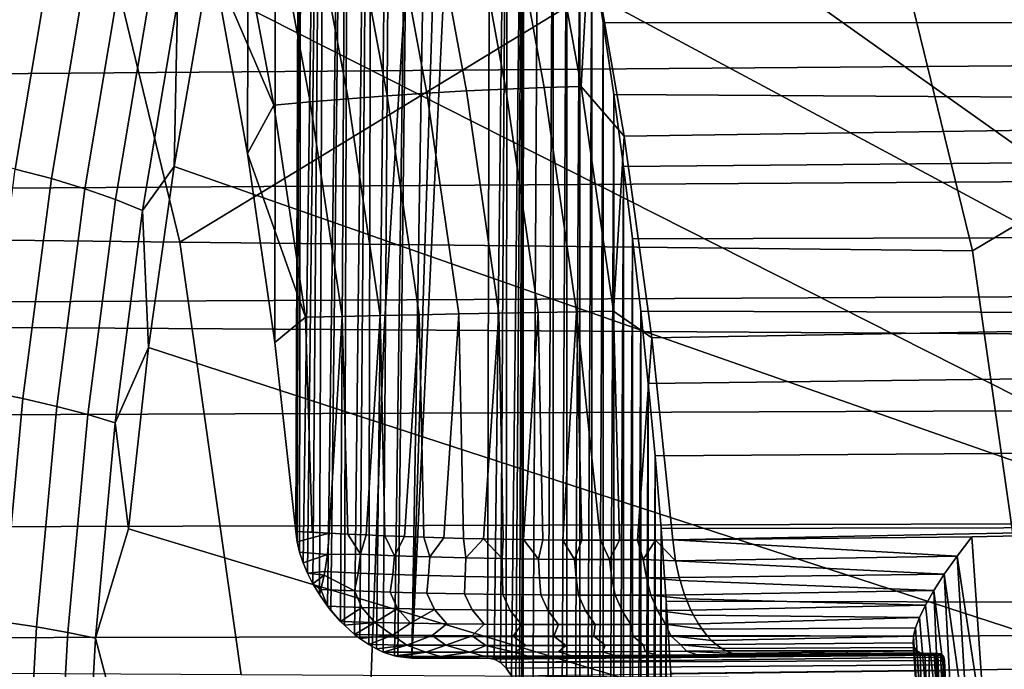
# Model space of a CAD drawing. Header units: metres. Extents: x -240 to 45, y -77 to 27.
# Tile 480 of 656: x -174.015 to -172.59, y 0.585 to 1.525. Entities that reach past the tile are written whole.
import ezdxf

# ---------------------------------------------------------------- set-up
doc = ezdxf.new("R2010")
doc.units = ezdxf.units.M
doc.layers.add('solid_102011X2', color=7, linetype='CONTINUOUS')

msp = doc.modelspace()

# ---------------------------------------------------------------- linework, layer by layer
at = {"layer": 'solid_102011X2'}
for points in [[(-173.680023, 3.438627, 301.090332), (-173.685181, 1.331346, 301.081757), (-173.734222, 1.603747, 301.000122), (-173.718872, 3.535043, 301.025696)], [(-173.642426, 3.341653, 301.152893), (-173.645569, 1.057808, 301.147675), (-173.685181, 1.331346, 301.081757), (-173.680023, 3.438627, 301.090332)], [(-173.606064, 3.244035, 301.213409), (-173.615311, 0.784148, 301.198029), (-173.645569, 1.057808, 301.147675), (-173.642426, 3.341653, 301.152893)], [(-173.606064, 3.244035, 301.213409), (-173.61322, 0.769323, 301.201508), (-173.615311, 0.784148, 301.198029)], [(-173.606064, 3.244035, 301.213409), (-173.60965, 0.75416, 301.207458), (-173.61322, 0.769323, 301.201508)], [(-173.570953, 3.145844, 301.271851), (-173.604675, 0.739051, 301.215729), (-173.60965, 0.75416, 301.207458), (-173.606064, 3.244035, 301.213409)], [(-173.570953, 3.145844, 301.271851), (-173.598267, 0.723837, 301.226379), (-173.604675, 0.739051, 301.215729)], [(-173.570953, 3.145844, 301.271851), (-173.590424, 0.708486, 301.239441), (-173.598267, 0.723837, 301.226379)], [(-173.570953, 3.145844, 301.271851), (-173.581177, 0.693107, 301.254852), (-173.590424, 0.708486, 301.239441)], [(-173.537064, 3.04721, 301.328278), (-173.569138, 0.676034, 301.274872), (-173.581177, 0.693107, 301.254852), (-173.570953, 3.145844, 301.271851)], [(-171.865097, 1.318336, 288.113068), (-173.38176, 2.853624, 285.697418), (-173.280441, 3.101094, 285.863159), (-171.819077, 1.524811, 288.189636)], [(-173.537064, 3.04721, 301.328278), (-173.564453, 0.670087, 301.282684), (-173.569138, 0.676034, 301.274872)], [(-173.537064, 3.04721, 301.328278), (-173.550354, 0.654076, 301.306152), (-173.564453, 0.670087, 301.282684)], [(-173.537064, 3.04721, 301.328278), (-173.544861, 0.648537, 301.315277), (-173.550354, 0.654076, 301.306152)], [(-173.50441, 2.948154, 301.382599), (-173.53035, 0.6355, 301.339447), (-173.544861, 0.648537, 301.315277), (-173.537064, 3.04721, 301.328278)], [(-173.50441, 2.948154, 301.382599), (-173.522705, 0.629523, 301.352173), (-173.53035, 0.6355, 301.339447)], [(-173.50441, 2.948154, 301.382599), (-173.509659, 0.620702, 301.37384), (-173.522705, 0.629523, 301.352173)], [(-173.472992, 2.84863, 301.434875), (-173.498367, 0.614372, 301.39267), (-173.509659, 0.620702, 301.37384), (-173.50441, 2.948154, 301.382599)], [(-173.487793, 2.677794, 285.532532), (-173.38176, 2.853624, 285.697418), (-171.865097, 1.318336, 288.113068), (-173.473297, 2.602409, 285.54776)], [(-173.472992, 2.84863, 301.434875), (-173.488647, 0.609925, 301.408844), (-173.498367, 0.614372, 301.39267)], [(-173.442764, 2.748632, 301.485199), (-173.472641, 0.60456, 301.435486), (-173.488647, 0.609925, 301.408844), (-173.472992, 2.84863, 301.434875)], [(-173.442764, 2.748632, 301.485199), (-173.467621, 0.603386, 301.443817), (-173.472641, 0.60456, 301.435486)], [(-173.413681, 2.648131, 301.5336), (-173.447388, 0.60126, 301.477509), (-173.467621, 0.603386, 301.443817), (-173.442764, 2.748632, 301.485199)], [(-173.385773, 2.547128, 301.580048), (-173.447388, 0.60126, 301.477509), (-173.413681, 2.648131, 301.5336)], [(-171.904343, 1.106659, 288.047729), (-173.555237, 2.348176, 285.413849), (-173.473297, 2.602409, 285.54776), (-171.865097, 1.318336, 288.113068)], [(-173.359039, 2.445722, 301.624542), (-173.447388, 0.60126, 301.477509), (-173.385773, 2.547128, 301.580048)], [(-174.916351, 1.215851, 306.650604), (-175.068192, 1.848335, 306.537506), (-174.164612, 2.454018, 307.973633), (-173.934357, 1.828516, 308.15271)], [(-173.333466, 2.343979, 301.667114), (-173.337616, 0.60126, 301.660187), (-173.447388, 0.60126, 301.477509), (-173.359039, 2.445722, 301.624542)], [(-173.782806, 1.202835, 308.263123), (-173.934357, 1.828516, 308.15271), (-173.023972, 2.428059, 309.563843), (-172.78714, 1.809102, 309.748108)], [(-172.63588, 1.190082, 309.855743), (-172.78714, 1.809102, 309.748108), (-171.869995, 2.40257, 311.133667), (-171.626434, 1.790033, 311.322754)], [(-171.936676, 0.890614, 287.993927), (-173.627808, 2.091549, 285.295319), (-173.555237, 2.348176, 285.413849), (-171.904343, 1.106659, 288.047729)], [(-173.309052, 2.241829, 301.707733), (-173.328018, 0.599513, 301.676147), (-173.337616, 0.60126, 301.660187), (-173.333466, 2.343979, 301.667114)], [(-173.309052, 2.241829, 301.707733), (-173.319061, 0.594545, 301.691071), (-173.328018, 0.599513, 301.676147)], [(-173.309052, 2.241829, 301.707733), (-173.310699, 0.586509, 301.704987), (-173.319061, 0.594545, 301.691071)], [(-173.285812, 2.139363, 301.746399), (-173.303085, 0.575437, 301.717651), (-173.310699, 0.586509, 301.704987), (-173.309052, 2.241829, 301.707733)], [(-173.285812, 2.139363, 301.746399), (-173.296646, 0.561827, 301.728394), (-173.303085, 0.575437, 301.717651)], [(-173.285812, 2.139363, 301.746399), (-173.291641, 0.546352, 301.736694), (-173.296646, 0.561827, 301.728394)], [(-173.285812, 2.139363, 301.746399), (-173.288208, 0.529445, 301.742432), (-173.291641, 0.546352, 301.736694)], [(-173.285812, 2.139363, 301.746399), (-173.286392, 0.511584, 301.745453), (-173.288208, 0.529445, 301.742432)], [(-173.263718, 2.036696, 301.783173), (-173.274246, 0.170202, 301.765656), (-173.286392, 0.511584, 301.745453), (-173.285812, 2.139363, 301.746399)], [(-171.936676, 0.890614, 287.993927), (-173.691208, 1.833068, 285.191803), (-173.627808, 2.091549, 285.295319)], [(-173.274246, 0.170202, 301.765656), (-173.263718, 2.036696, 301.783173), (-173.242798, 1.933806, 301.817993), (-173.263763, -2.036869, 301.783112)], [(-173.263763, -2.036869, 301.783112), (-173.242798, 1.933806, 301.817993), (-173.242798, -1.933792, 301.817993)], [(-173.242798, -1.933792, 301.817993), (-173.242798, 1.933806, 301.817993), (-173.223038, 1.830686, 301.850891)], [(-173.934357, 1.828516, 308.15271), (-173.782806, 1.202835, 308.263123), (-174.916351, 1.215851, 306.650604)], [(-171.96196, 0.671054, 287.951874), (-173.745651, 1.573154, 285.102905), (-173.691208, 1.833068, 285.191803), (-171.936676, 0.890614, 287.993927)], [(-173.242798, -1.933792, 301.817993), (-173.223038, 1.830686, 301.850891), (-173.222977, -1.830392, 301.850983)], [(-173.222977, -1.830392, 301.850983), (-173.223038, 1.830686, 301.850891), (-173.204391, 1.727373, 301.881897)], [(-172.78714, 1.809102, 309.748108), (-172.63588, 1.190082, 309.855743), (-173.782806, 1.202835, 308.263123)], [(-171.626434, 1.790033, 311.322754), (-171.475494, 1.177553, 311.427521), (-172.547699, 0.570685, 309.917969), (-172.63588, 1.190082, 309.855743)], [(-173.311356, 1.424346, 301.14682), (-173.369308, 1.740116, 301.050385), (-173.426041, 1.735772, 301.05838), (-173.36824, 1.421626, 301.154572)], [(-173.255768, 1.426467, 301.132507), (-173.313812, 1.743389, 301.035889), (-173.369308, 1.740116, 301.050385), (-173.311356, 1.424346, 301.14682)], [(-173.20224, 1.427954, 301.111816), (-173.260345, 1.745537, 301.015106), (-173.313812, 1.743389, 301.035889), (-173.255768, 1.426467, 301.132507)], [(-173.20224, 1.427954, 301.111816), (-173.19014, 1.646833, 301.020966), (-173.260345, 1.745537, 301.015106)], [(-173.483124, 1.414578, 301.150116), (-173.540543, 1.724136, 301.054565), (-173.596771, 1.71703, 301.042755), (-173.539597, 1.410376, 301.137909)], [(-173.425751, 1.418352, 301.15567), (-173.483383, 1.730418, 301.059784), (-173.540543, 1.724136, 301.054565), (-173.483124, 1.414578, 301.150116)], [(-173.36824, 1.421626, 301.154572), (-173.426041, 1.735772, 301.05838), (-173.483383, 1.730418, 301.059784), (-173.425751, 1.418352, 301.15567)], [(-173.222977, -1.830392, 301.850983), (-173.204391, 1.727373, 301.881897), (-173.2043, -1.726785, 301.88208)], [(-173.2043, -1.726785, 301.88208), (-173.204391, 1.727373, 301.881897), (-173.18689, 1.623893, 301.911041)], [(-173.539597, 1.410376, 301.137909), (-173.596771, 1.71703, 301.042755), (-173.651337, 1.709211, 301.024536), (-173.594437, 1.405821, 301.119263)], [(-173.646912, 1.401006, 301.09436), (-173.703537, 1.700815, 301.000122), (-173.734222, 1.603747, 301.000122)], [(-173.594437, 1.405821, 301.119263), (-173.651337, 1.709211, 301.024536), (-173.703537, 1.700815, 301.000122), (-173.646912, 1.401006, 301.09436)], [(-166.060898, 1.690207, 298.832428), (-177.630341, 1.580025, 305.817139), (-177.58905, 1.419041, 305.836487), (-165.963898, 1.509624, 298.827148)], [(-173.140076, 1.356251, 301.104279), (-169.367813, 1.411445, 298.817932), (-169.417801, 1.691572, 298.734741), (-173.19014, 1.646833, 301.020966)], [(-173.968414, 1.623923, 284.912537), (-174.021118, 1.308612, 284.826538), (-174.076294, 1.321371, 284.807556), (-174.023087, 1.639638, 284.894379)], [(-173.20224, 1.427954, 301.111816), (-173.140076, 1.356251, 301.104279), (-173.19014, 1.646833, 301.020966)], [(-173.454285, 1.611892, 349.708771), (-175.325302, 1.629919, 348.368286), (-175.359406, 1.087828, 348.409088), (-173.487473, 1.075796, 349.749573)], [(-173.916718, 1.606832, 284.937042), (-173.968887, 1.294737, 284.851898), (-174.021118, 1.308612, 284.826538), (-173.968414, 1.623923, 284.912537)], [(-171.569122, 1.594106, 351.024506), (-173.454285, 1.611892, 349.708771), (-173.487473, 1.075796, 349.749573), (-171.601379, 1.063925, 351.065308)], [(-173.2043, -1.726785, 301.88208), (-173.18689, 1.623893, 301.911041), (-173.186737, -1.62298, 301.911285)], [(-173.170517, 1.520226, 301.938293), (-173.18689, 1.623893, 301.911041), (-166.556839, 1.601936, 297.935364), (-166.503952, 1.52455, 297.931122)], [(-173.186737, -1.62298, 301.911285), (-173.18689, 1.623893, 301.911041), (-173.170517, 1.520226, 301.938293)], [(-173.868713, 1.58861, 284.967529), (-173.920303, 1.279944, 284.883331), (-173.968887, 1.294737, 284.851898), (-173.916718, 1.606832, 284.937042)], [(-173.646912, 1.401006, 301.09436), (-173.734222, 1.603747, 301.000122), (-173.685181, 1.331346, 301.081757)], [(-173.825089, 1.569516, 285.003571), (-173.876083, 1.264443, 284.920349), (-173.920303, 1.279944, 284.883331), (-173.868713, 1.58861, 284.967529)], [(-173.786484, 1.549823, 285.044647), (-173.836868, 1.248456, 284.962433), (-173.876083, 1.264443, 284.920349), (-173.825089, 1.569516, 285.003571)], [(-171.96196, 0.671054, 287.951874), (-173.791351, 1.312135, 285.028351), (-173.745651, 1.573154, 285.102905)], [(-173.786484, 1.549823, 285.044647), (-173.745651, 1.573154, 285.102905), (-173.791351, 1.312135, 285.028351)], [(-173.786484, 1.549823, 285.044647), (-173.791351, 1.312135, 285.028351), (-173.836868, 1.248456, 284.962433)], [(-173.155243, 1.416331, 301.963715), (-173.170517, 1.520226, 301.938293), (-166.503952, 1.52455, 297.931122), (-166.408997, 1.373573, 297.923645)], [(-173.186737, -1.62298, 301.911285), (-173.170517, 1.520226, 301.938293), (-173.170319, -1.518948, 301.938629)], [(-173.170319, -1.518948, 301.938629), (-173.170517, 1.520226, 301.938293), (-173.155243, 1.416331, 301.963715)], [(-165.963898, 1.509624, 298.827148), (-177.58905, 1.419041, 305.836487), (-177.552429, 1.258762, 305.853577), (-165.879974, 1.332488, 298.822693)], [(-173.20903, 1.102034, 301.210266), (-173.255768, 1.426467, 301.132507), (-173.311356, 1.424346, 301.14682), (-173.264664, 1.101103, 301.224487)], [(-173.155487, 1.102837, 301.189667), (-173.20224, 1.427954, 301.111816), (-173.255768, 1.426467, 301.132507), (-173.20903, 1.102034, 301.210266)], [(-173.155487, 1.102837, 301.189667), (-173.140076, 1.356251, 301.104279), (-173.20224, 1.427954, 301.111816)], [(-173.436752, 1.097757, 301.227295), (-173.483124, 1.414578, 301.150116), (-173.539597, 1.410376, 301.137909), (-173.493347, 1.096556, 301.214874)], [(-173.379272, 1.098939, 301.233063), (-173.425751, 1.418352, 301.15567), (-173.483124, 1.414578, 301.150116), (-173.436752, 1.097757, 301.227295)], [(-173.321655, 1.100063, 301.232117), (-173.36824, 1.421626, 301.154572), (-173.425751, 1.418352, 301.15567), (-173.379272, 1.098939, 301.233063)], [(-173.264664, 1.101103, 301.224487), (-173.311356, 1.424346, 301.14682), (-173.36824, 1.421626, 301.154572), (-173.321655, 1.100063, 301.232117)], [(-173.170319, -1.518948, 301.938629), (-173.155243, 1.416331, 301.963715), (-173.155029, -1.414794, 301.964081)], [(-173.141068, 1.312163, 301.987305), (-173.155243, 1.416331, 301.963715), (-166.408997, 1.373573, 297.923645)], [(-173.155029, -1.414794, 301.964081), (-173.155243, 1.416331, 301.963715), (-173.141068, 1.312163, 301.987305)], [(-173.100037, 1.06455, 301.170898), (-169.327209, 1.130264, 298.885498), (-169.367813, 1.411445, 298.817932), (-173.140076, 1.356251, 301.104279)], [(-173.600983, 1.094257, 301.170807), (-173.646912, 1.401006, 301.09436), (-173.685181, 1.331346, 301.081757)], [(-173.54834, 1.095372, 301.195984), (-173.594437, 1.405821, 301.119263), (-173.646912, 1.401006, 301.09436), (-173.600983, 1.094257, 301.170807)], [(-173.493347, 1.096556, 301.214874), (-173.539597, 1.410376, 301.137909), (-173.594437, 1.405821, 301.119263), (-173.54834, 1.095372, 301.195984)], [(-173.127991, 1.207719, 302.009064), (-173.141068, 1.312163, 301.987305), (-166.408997, 1.373573, 297.923645), (-166.326614, 1.2267, 297.917206)], [(-173.155487, 1.102837, 301.189667), (-173.100037, 1.06455, 301.170898), (-173.140076, 1.356251, 301.104279)], [(-165.879974, 1.332488, 298.822693), (-177.552429, 1.258762, 305.853577), (-177.52037, 1.099172, 305.8685), (-165.807587, 1.157316, 298.818848)], [(-173.600983, 1.094257, 301.170807), (-173.685181, 1.331346, 301.081757), (-173.645569, 1.057808, 301.147675)], [(-173.836868, 1.248456, 284.962433), (-173.791351, 1.312135, 285.028351), (-173.828461, 1.050358, 284.967804)], [(-171.96196, 0.671054, 287.951874), (-171.980087, 0.448846, 287.921692), (-173.828461, 1.050358, 284.967804), (-173.791351, 1.312135, 285.028351)], [(-173.155029, -1.414794, 301.964081), (-173.141068, 1.312163, 301.987305), (-173.140854, -1.3106, 301.987671)], [(-173.140854, -1.3106, 301.987671), (-173.141068, 1.312163, 301.987305), (-173.127991, 1.207719, 302.009064)], [(-173.968887, 1.294737, 284.851898), (-174.01001, 0.976574, 284.784821), (-174.062683, 0.987103, 284.758728), (-174.021118, 1.308612, 284.826538)], [(-173.920303, 1.279944, 284.883331), (-173.960968, 0.965348, 284.816986), (-174.01001, 0.976574, 284.784821), (-173.968887, 1.294737, 284.851898)], [(-173.876083, 1.264443, 284.920349), (-173.916275, 0.953585, 284.854797), (-173.960968, 0.965348, 284.816986), (-173.920303, 1.279944, 284.883331)], [(-173.836868, 1.248456, 284.962433), (-173.876556, 0.941453, 284.897705), (-173.916275, 0.953585, 284.854797), (-173.876083, 1.264443, 284.920349)], [(-173.836868, 1.248456, 284.962433), (-173.828461, 1.050358, 284.967804), (-173.876556, 0.941453, 284.897705)], [(-173.116013, 1.103096, 302.029022), (-173.127991, 1.207719, 302.009064), (-166.326614, 1.2267, 297.917206), (-166.255402, 1.082802, 297.911713)], [(-174.916351, 1.215851, 306.650604), (-173.782806, 1.202835, 308.263123), (-173.694443, 0.576796, 308.326965), (-174.82782, 0.583031, 306.716003)], [(-173.782806, 1.202835, 308.263123), (-172.63588, 1.190082, 309.855743), (-172.547699, 0.570685, 309.917969), (-173.694443, 0.576796, 308.326965)], [(-173.140854, -1.3106, 301.987671), (-173.127991, 1.207719, 302.009064), (-173.127808, -1.206326, 302.009369)], [(-173.127808, -1.206326, 302.009369), (-173.127991, 1.207719, 302.009064), (-173.116013, 1.103096, 302.029022)], [(-165.807587, 1.157316, 298.818848), (-177.52037, 1.099172, 305.8685), (-177.492798, 0.940262, 305.881256), (-165.746399, 0.984705, 298.815582)], [(-173.069885, 0.772163, 301.221069), (-169.295822, 0.848307, 298.937744), (-169.327209, 1.130264, 298.885498), (-173.100037, 1.06455, 301.170898)], [(-173.436752, 1.097757, 301.227295), (-173.493347, 1.096556, 301.214874), (-173.486267, 0.778046, 301.26416), (-173.458145, 0.776946, 301.272919)], [(-173.458145, 0.776946, 301.272919), (-173.430161, 0.775966, 301.279907), (-173.436752, 1.097757, 301.227295)], [(-173.379272, 1.098939, 301.233063), (-173.436752, 1.097757, 301.227295), (-173.430161, 0.775966, 301.279907), (-173.401123, 0.775062, 301.28537)], [(-173.401123, 0.775062, 301.28537), (-173.372803, 0.774288, 301.289032), (-173.379272, 1.098939, 301.233063)], [(-173.321655, 1.100063, 301.232117), (-173.379272, 1.098939, 301.233063), (-173.372803, 0.774288, 301.289032), (-173.343445, 0.773591, 301.291077)], [(-173.343445, 0.773591, 301.291077), (-173.315063, 0.773015, 301.291412), (-173.321655, 1.100063, 301.232117)], [(-173.264664, 1.101103, 301.224487), (-173.321655, 1.100063, 301.232117), (-173.315063, 0.773015, 301.291412), (-173.285873, 0.772521, 301.29007)], [(-173.285873, 0.772521, 301.29007), (-173.25769, 0.772142, 301.287109), (-173.264664, 1.101103, 301.224487)], [(-173.20903, 1.102034, 301.210266), (-173.264664, 1.101103, 301.224487), (-173.25769, 0.772142, 301.287109), (-173.229065, 0.771852, 301.282379)], [(-173.229065, 0.771852, 301.282379), (-173.201385, 0.771665, 301.276154), (-173.20903, 1.102034, 301.210266)], [(-173.147049, 0.771579, 301.25882), (-173.155487, 1.102837, 301.189667), (-173.20903, 1.102034, 301.210266), (-173.174133, 0.771574, 301.268341)], [(-173.201385, 0.771665, 301.276154), (-173.174133, 0.771574, 301.268341), (-173.20903, 1.102034, 301.210266)], [(-173.147049, 0.771579, 301.25882), (-173.12059, 0.77168, 301.247772), (-173.100037, 1.06455, 301.170898), (-173.155487, 1.102837, 301.189667)], [(-173.127808, -1.206326, 302.009369), (-173.116013, 1.103096, 302.029022), (-173.115875, -1.101943, 302.029236)], [(-173.105133, 0.99838, 302.047119), (-173.116013, 1.103096, 302.029022), (-166.255402, 1.082802, 297.911713)], [(-173.115875, -1.101943, 302.029236), (-173.116013, 1.103096, 302.029022), (-173.105133, 0.99838, 302.047119)], [(-173.487473, 1.075796, 349.749573), (-175.359406, 1.087828, 348.409088), (-175.379883, 0.54406, 348.433594), (-173.507385, 0.538043, 349.774048)], [(-173.591553, 0.783164, 301.213806), (-173.600983, 1.094257, 301.170807), (-173.645569, 1.057808, 301.147675), (-173.615311, 0.784148, 301.198029)], [(-173.591553, 0.783164, 301.213806), (-173.567017, 0.781944, 301.228241), (-173.54834, 1.095372, 301.195984), (-173.600983, 1.094257, 301.170807)], [(-173.540176, 0.780512, 301.242065), (-173.54834, 1.095372, 301.195984), (-173.567017, 0.781944, 301.228241)], [(-173.493347, 1.096556, 301.214874), (-173.54834, 1.095372, 301.195984), (-173.540176, 0.780512, 301.242065), (-173.513535, 0.779232, 301.253876)], [(-173.486267, 0.778046, 301.26416), (-173.493347, 1.096556, 301.214874), (-173.513535, 0.779232, 301.253876)], [(-173.095352, 0.89351, 302.063385), (-173.105133, 0.99838, 302.047119), (-166.255402, 1.082802, 297.911713), (-166.194382, 0.941266, 297.907074)], [(-171.601379, 1.063925, 351.065308), (-173.487473, 1.075796, 349.749573), (-173.507385, 0.538043, 349.774048), (-171.620758, 0.532106, 351.089783)], [(-173.12059, 0.77168, 301.247772), (-173.069885, 0.772163, 301.221069), (-173.100037, 1.06455, 301.170898)], [(-173.876556, 0.941453, 284.897705), (-173.828461, 1.050358, 284.967804), (-173.857162, 0.788013, 284.92099)], [(-171.990982, 0.224867, 287.903534), (-173.857162, 0.788013, 284.92099), (-173.828461, 1.050358, 284.967804), (-171.980087, 0.448846, 287.921692)], [(-173.115875, -1.101943, 302.029236), (-173.105133, 0.99838, 302.047119), (-173.105042, -0.997429, 302.047272)], [(-173.105042, -0.997429, 302.047272), (-173.105133, 0.99838, 302.047119), (-173.095352, 0.89351, 302.063385)], [(-165.746399, 0.984705, 298.815582), (-177.492798, 0.940262, 305.881256), (-177.46962, 0.78202, 305.891937), (-165.695801, 0.814282, 298.812866)], [(-174.01001, 0.976574, 284.784821), (-174.039703, 0.653721, 284.736389), (-174.092697, 0.660801, 284.709778), (-174.062683, 0.987103, 284.758728)], [(-173.960968, 0.965348, 284.816986), (-173.990326, 0.646172, 284.769104), (-174.039703, 0.653721, 284.736389), (-174.01001, 0.976574, 284.784821)], [(-173.916275, 0.953585, 284.854797), (-173.945267, 0.638263, 284.807495), (-173.990326, 0.646172, 284.769104), (-173.960968, 0.965348, 284.816986)], [(-173.876556, 0.941453, 284.897705), (-173.905182, 0.630106, 284.851013), (-173.945267, 0.638263, 284.807495), (-173.916275, 0.953585, 284.854797)], [(-173.876556, 0.941453, 284.897705), (-173.857162, 0.788013, 284.92099), (-173.905182, 0.630106, 284.851013)], [(-173.08667, 0.788543, 302.07782), (-173.095352, 0.89351, 302.063385), (-166.194382, 0.941266, 297.907074), (-166.142838, 0.801882, 297.903198)], [(-173.105042, -0.997429, 302.047272), (-173.095352, 0.89351, 302.063385), (-173.095291, -0.892795, 302.063507)], [(-173.095291, -0.892795, 302.063507), (-173.095352, 0.89351, 302.063385), (-173.08667, 0.788543, 302.07782)], [(-173.069885, 0.772163, 301.221069), (-172.637207, 0.776393, 300.960266), (-169.295822, 0.848307, 298.937744)], [(-172.615799, 0.468109, 300.99588), (-169.273514, 0.565832, 298.974884), (-169.295822, 0.848307, 298.937744), (-172.637207, 0.776393, 300.960266)], [(-165.695801, 0.814282, 298.812866), (-177.46962, 0.78202, 305.891937), (-177.45076, 0.624427, 305.900574), (-165.655228, 0.645665, 298.810669)], [(-173.079086, 0.683575, 302.090454), (-173.08667, 0.788543, 302.07782), (-166.142838, 0.801882, 297.903198), (-166.100082, 0.66399, 297.899994)], [(-173.905182, 0.630106, 284.851013), (-173.857162, 0.788013, 284.92099), (-171.990982, 0.224867, 287.903534), (-173.877563, 0.525265, 284.887726)], [(-173.591553, 0.783164, 301.213806), (-173.615311, 0.784148, 301.198029), (-173.567017, 0.781944, 301.228241)], [(-173.61322, 0.769323, 301.201508), (-173.567017, 0.781944, 301.228241), (-173.615311, 0.784148, 301.198029)], [(-173.095291, -0.892795, 302.063507), (-173.08667, 0.788543, 302.07782), (-173.086624, -0.788035, 302.077911)], [(-173.086624, -0.788035, 302.077911), (-173.08667, 0.788543, 302.07782), (-173.079086, 0.683575, 302.090454)], [(-173.60965, 0.75416, 301.207458), (-173.569443, 0.750843, 301.232971), (-173.567017, 0.781944, 301.228241), (-173.61322, 0.769323, 301.201508)], [(-173.569443, 0.750843, 301.232971), (-173.521851, 0.751291, 301.255859), (-173.540176, 0.780512, 301.242065), (-173.567017, 0.781944, 301.228241)], [(-173.521851, 0.751291, 301.255859), (-173.513535, 0.779232, 301.253876), (-173.540176, 0.780512, 301.242065)], [(-173.521851, 0.751291, 301.255859), (-173.472443, 0.749257, 301.274323), (-173.486267, 0.778046, 301.26416), (-173.513535, 0.779232, 301.253876)], [(-173.472443, 0.749257, 301.274323), (-173.458145, 0.776946, 301.272919), (-173.486267, 0.778046, 301.26416)], [(-173.430161, 0.775966, 301.279907), (-173.458145, 0.776946, 301.272919), (-173.472443, 0.749257, 301.274323), (-173.421417, 0.747536, 301.287537)], [(-173.421417, 0.747536, 301.287537), (-173.401123, 0.775062, 301.28537), (-173.430161, 0.775966, 301.279907)], [(-173.372803, 0.774288, 301.289032), (-173.401123, 0.775062, 301.28537), (-173.421417, 0.747536, 301.287537), (-173.369293, 0.746132, 301.295349)], [(-173.369293, 0.746132, 301.295349), (-173.343445, 0.773591, 301.291077), (-173.372803, 0.774288, 301.289032)], [(-173.369293, 0.746132, 301.295349), (-173.31665, 0.745044, 301.297638), (-173.343445, 0.773591, 301.291077)], [(-173.31665, 0.745044, 301.297638), (-173.315063, 0.773015, 301.291412), (-173.343445, 0.773591, 301.291077)], [(-173.31665, 0.745044, 301.297638), (-173.264084, 0.74427, 301.294373), (-173.285873, 0.772521, 301.29007), (-173.315063, 0.773015, 301.291412)], [(-173.264084, 0.74427, 301.294373), (-173.25769, 0.772142, 301.287109), (-173.285873, 0.772521, 301.29007)], [(-173.264084, 0.74427, 301.294373), (-173.212189, 0.743811, 301.285522), (-173.229065, 0.771852, 301.282379), (-173.25769, 0.772142, 301.287109)], [(-173.212189, 0.743811, 301.285522), (-173.201385, 0.771665, 301.276154), (-173.229065, 0.771852, 301.282379)], [(-173.212189, 0.743811, 301.285522), (-173.161514, 0.743664, 301.271179), (-173.174133, 0.771574, 301.268341), (-173.201385, 0.771665, 301.276154)], [(-173.161514, 0.743664, 301.271179), (-173.147049, 0.771579, 301.25882), (-173.174133, 0.771574, 301.268341)], [(-173.161514, 0.743664, 301.271179), (-173.112656, 0.743824, 301.251526), (-173.12059, 0.77168, 301.247772), (-173.147049, 0.771579, 301.25882)], [(-173.094849, 0.771874, 301.235168), (-173.069885, 0.772163, 301.221069), (-173.12059, 0.77168, 301.247772)], [(-173.112656, 0.743824, 301.251526), (-173.094849, 0.771874, 301.235168), (-173.12059, 0.77168, 301.247772)], [(-173.112656, 0.743824, 301.251526), (-173.065765, 0.741905, 301.227386), (-173.094849, 0.771874, 301.235168)], [(-173.065765, 0.741905, 301.227386), (-173.069885, 0.772163, 301.221069), (-173.094849, 0.771874, 301.235168)], [(-172.658386, 0.748687, 300.980804), (-172.637207, 0.776393, 300.960266), (-173.069885, 0.772163, 301.221069)], [(-172.658386, 0.748687, 300.980804), (-173.069885, 0.772163, 301.221069), (-173.065765, 0.741905, 301.227386)], [(-172.658386, 0.748687, 300.980804), (-172.615799, 0.468109, 300.99588), (-172.637207, 0.776393, 300.960266)], [(-173.60965, 0.75416, 301.207458), (-173.604675, 0.739051, 301.215729), (-173.569443, 0.750843, 301.232971)], [(-173.598267, 0.723837, 301.226379), (-173.573166, 0.72625, 301.23999), (-173.569443, 0.750843, 301.232971), (-173.604675, 0.739051, 301.215729)], [(-173.573166, 0.72625, 301.23999), (-173.525223, 0.724029, 301.264221), (-173.521851, 0.751291, 301.255859), (-173.569443, 0.750843, 301.232971)], [(-173.525223, 0.724029, 301.264221), (-173.475006, 0.722111, 301.283325), (-173.472443, 0.749257, 301.274323), (-173.521851, 0.751291, 301.255859)], [(-173.475006, 0.722111, 301.283325), (-173.42308, 0.720497, 301.297058), (-173.421417, 0.747536, 301.287537), (-173.472443, 0.749257, 301.274323)], [(-173.42308, 0.720497, 301.297058), (-173.36998, 0.719189, 301.305267), (-173.369293, 0.746132, 301.295349), (-173.421417, 0.747536, 301.287537)], [(-173.36998, 0.719189, 301.305267), (-173.316284, 0.718187, 301.3078), (-173.31665, 0.745044, 301.297638), (-173.369293, 0.746132, 301.295349)], [(-173.316284, 0.718187, 301.3078), (-173.262619, 0.717484, 301.304626), (-173.264084, 0.74427, 301.294373), (-173.31665, 0.745044, 301.297638)], [(-173.262619, 0.717484, 301.304626), (-173.20961, 0.717083, 301.295685), (-173.212189, 0.743811, 301.285522), (-173.264084, 0.74427, 301.294373)], [(-173.20961, 0.717083, 301.295685), (-173.157852, 0.716977, 301.281128), (-173.161514, 0.743664, 301.271179), (-173.212189, 0.743811, 301.285522)], [(-173.157852, 0.716977, 301.281128), (-173.107941, 0.717165, 301.261078), (-173.112656, 0.743824, 301.251526), (-173.161514, 0.743664, 301.271179)], [(-173.107941, 0.717165, 301.261078), (-173.060471, 0.717636, 301.235779), (-173.065765, 0.741905, 301.227386), (-173.112656, 0.743824, 301.251526)], [(-172.676849, 0.722633, 301.003906), (-172.658386, 0.748687, 300.980804), (-173.065765, 0.741905, 301.227386)], [(-172.676849, 0.722633, 301.003906), (-173.065765, 0.741905, 301.227386), (-173.060471, 0.717636, 301.235779)], [(-172.641357, 0.468364, 301.014099), (-172.658386, 0.748687, 300.980804), (-172.676849, 0.722633, 301.003906)], [(-172.641357, 0.468364, 301.014099), (-172.615799, 0.468109, 300.99588), (-172.658386, 0.748687, 300.980804)], [(-173.598267, 0.723837, 301.226379), (-173.574188, 0.720966, 301.241943), (-173.573166, 0.72625, 301.23999)], [(-173.598267, 0.723837, 301.226379), (-173.590424, 0.708486, 301.239441), (-173.574188, 0.720966, 301.241943)], [(-173.590424, 0.708486, 301.239441), (-173.579041, 0.700382, 301.251007), (-173.574188, 0.720966, 301.241943)], [(-173.574188, 0.720966, 301.241943), (-173.579041, 0.700382, 301.251007), (-173.530075, 0.69834, 301.276123)], [(-173.574188, 0.720966, 301.241943), (-173.530075, 0.69834, 301.276123), (-173.525223, 0.724029, 301.264221), (-173.573166, 0.72625, 301.23999)], [(-173.475006, 0.722111, 301.283325), (-173.525223, 0.724029, 301.264221), (-173.530075, 0.69834, 301.276123), (-173.478699, 0.696585, 301.295959)], [(-173.42308, 0.720497, 301.297058), (-173.475006, 0.722111, 301.283325), (-173.478699, 0.696585, 301.295959), (-173.425476, 0.695121, 301.310303)], [(-173.36998, 0.719189, 301.305267), (-173.42308, 0.720497, 301.297058), (-173.425476, 0.695121, 301.310303), (-173.371002, 0.693948, 301.318939)], [(-173.316284, 0.718187, 301.3078), (-173.36998, 0.719189, 301.305267), (-173.371002, 0.693948, 301.318939), (-173.315857, 0.693063, 301.321716)], [(-173.262619, 0.717484, 301.304626), (-173.316284, 0.718187, 301.3078), (-173.315857, 0.693063, 301.321716), (-173.260712, 0.692457, 301.318573)], [(-173.20961, 0.717083, 301.295685), (-173.262619, 0.717484, 301.304626), (-173.260712, 0.692457, 301.318573), (-173.206207, 0.692134, 301.309509)], [(-173.157852, 0.716977, 301.281128), (-173.20961, 0.717083, 301.295685), (-173.206207, 0.692134, 301.309509), (-173.152985, 0.692085, 301.294617)], [(-173.107941, 0.717165, 301.261078), (-173.157852, 0.716977, 301.281128), (-173.152985, 0.692085, 301.294617), (-173.101654, 0.692308, 301.274017)], [(-173.107941, 0.717165, 301.261078), (-173.05928, 0.713189, 301.237671), (-173.060471, 0.717636, 301.235779)], [(-173.101654, 0.692308, 301.274017), (-173.052856, 0.692793, 301.247986), (-173.05928, 0.713189, 301.237671), (-173.107941, 0.717165, 301.261078)], [(-172.692154, 0.698862, 301.028687), (-172.676849, 0.722633, 301.003906), (-173.060471, 0.717636, 301.235779), (-173.05928, 0.713189, 301.237671)], [(-172.692154, 0.698862, 301.028687), (-173.05928, 0.713189, 301.237671), (-173.052856, 0.692793, 301.247986)], [(-172.663757, 0.469101, 301.036072), (-172.676849, 0.722633, 301.003906), (-172.692154, 0.698862, 301.028687)], [(-172.641357, 0.468364, 301.014099), (-172.676849, 0.722633, 301.003906), (-172.663757, 0.469101, 301.036072)], [(-173.590424, 0.708486, 301.239441), (-173.581177, 0.693107, 301.254852), (-173.579041, 0.700382, 301.251007)], [(-173.579041, 0.700382, 301.251007), (-173.581177, 0.693107, 301.254852), (-173.569138, 0.676034, 301.274872)], [(-173.579041, 0.700382, 301.251007), (-173.569138, 0.676034, 301.274872), (-173.519485, 0.674224, 301.298553), (-173.530075, 0.69834, 301.276123)], [(-173.530075, 0.69834, 301.276123), (-173.519485, 0.674224, 301.298553), (-173.46785, 0.672814, 301.316864), (-173.478699, 0.696585, 301.295959)], [(-172.704117, 0.677862, 301.054291), (-172.692154, 0.698862, 301.028687), (-173.052856, 0.692793, 301.247986), (-173.050583, 0.68671, 301.251648)], [(-172.682449, 0.470309, 301.061249), (-172.692154, 0.698862, 301.028687), (-172.704117, 0.677862, 301.054291)], [(-172.663757, 0.469101, 301.036072), (-172.692154, 0.698862, 301.028687), (-172.682449, 0.470309, 301.061249)], [(-173.478699, 0.696585, 301.295959), (-173.46785, 0.672814, 301.316864), (-173.414536, 0.671654, 301.329803), (-173.425476, 0.695121, 301.310303)], [(-173.425476, 0.695121, 301.310303), (-173.414536, 0.671654, 301.329803), (-173.360123, 0.670747, 301.337219), (-173.371002, 0.693948, 301.318939)], [(-173.371002, 0.693948, 301.318939), (-173.360123, 0.670747, 301.337219), (-173.305161, 0.670083, 301.338959), (-173.315857, 0.693063, 301.321716)], [(-173.315857, 0.693063, 301.321716), (-173.305161, 0.670083, 301.338959), (-173.250275, 0.669655, 301.334991), (-173.260712, 0.692457, 301.318573)], [(-173.260712, 0.692457, 301.318573), (-173.250275, 0.669655, 301.334991), (-173.196075, 0.669469, 301.325287), (-173.206207, 0.692134, 301.309509)], [(-173.206207, 0.692134, 301.309509), (-173.196075, 0.669469, 301.325287), (-173.143143, 0.66951, 301.309998), (-173.152985, 0.692085, 301.294617)], [(-173.152985, 0.692085, 301.294617), (-173.143143, 0.66951, 301.309998), (-173.092087, 0.669781, 301.289185), (-173.101654, 0.692308, 301.274017)], [(-173.101654, 0.692308, 301.274017), (-173.050583, 0.68671, 301.251648), (-173.052856, 0.692793, 301.247986)], [(-173.092087, 0.669781, 301.289185), (-173.043488, 0.670268, 301.263153), (-173.050583, 0.68671, 301.251648), (-173.101654, 0.692308, 301.274017)], [(-172.704117, 0.677862, 301.054291), (-173.050583, 0.68671, 301.251648), (-173.043488, 0.670268, 301.263153)], [(-173.569138, 0.676034, 301.274872), (-173.564453, 0.670087, 301.282684), (-173.550354, 0.654076, 301.306152)], [(-173.519485, 0.674224, 301.298553), (-173.569138, 0.676034, 301.274872), (-173.550354, 0.654076, 301.306152)], [(-173.519485, 0.674224, 301.298553), (-173.550354, 0.654076, 301.306152), (-173.500687, 0.652709, 301.326935)], [(-173.46785, 0.672814, 301.316864), (-173.519485, 0.674224, 301.298553), (-173.500687, 0.652709, 301.326935)], [(-173.46785, 0.672814, 301.316864), (-173.500687, 0.652709, 301.326935), (-173.44928, 0.651695, 301.342682)], [(-173.414536, 0.671654, 301.329803), (-173.46785, 0.672814, 301.316864), (-173.44928, 0.651695, 301.342682)], [(-173.414536, 0.671654, 301.329803), (-173.44928, 0.651695, 301.342682), (-173.396515, 0.650883, 301.353333)], [(-173.414536, 0.671654, 301.329803), (-173.396515, 0.650883, 301.353333), (-173.342865, 0.650276, 301.358765), (-173.360123, 0.670747, 301.337219)], [(-173.360123, 0.670747, 301.337219), (-173.342865, 0.650276, 301.358765), (-173.288879, 0.649858, 301.358917), (-173.305161, 0.670083, 301.338959)], [(-173.305161, 0.670083, 301.338959), (-173.288879, 0.649858, 301.358917), (-173.235077, 0.649629, 301.353729), (-173.250275, 0.669655, 301.334991)], [(-173.250275, 0.669655, 301.334991), (-173.235077, 0.649629, 301.353729), (-173.182022, 0.649589, 301.343231), (-173.196075, 0.669469, 301.325287)], [(-173.143143, 0.66951, 301.309998), (-173.130234, 0.649726, 301.327484), (-173.080246, 0.650044, 301.306641), (-173.092087, 0.669781, 301.289185)], [(-173.092087, 0.669781, 301.289185), (-173.039886, 0.663114, 301.269012), (-173.043488, 0.670268, 301.263153)], [(-173.080246, 0.650044, 301.306641), (-173.032578, 0.650526, 301.280914), (-173.039886, 0.663114, 301.269012), (-173.092087, 0.669781, 301.289185)], [(-173.086624, -0.788035, 302.077911), (-173.079086, 0.683575, 302.090454), (-173.079056, -0.683134, 302.090515)], [(-173.072586, 0.578627, 302.101257), (-173.079086, 0.683575, 302.090454), (-166.100082, 0.66399, 297.899994)], [(-173.079056, -0.683134, 302.090515), (-173.079086, 0.683575, 302.090454), (-173.072586, 0.578627, 302.101257)], [(-172.712784, 0.659872, 301.079926), (-172.704117, 0.677862, 301.054291), (-173.043488, 0.670268, 301.263153), (-173.039886, 0.663114, 301.269012)], [(-172.682449, 0.470309, 301.061249), (-172.704117, 0.677862, 301.054291), (-172.712784, 0.659872, 301.079926), (-172.696991, 0.471959, 301.08902)], [(-173.196075, 0.669469, 301.325287), (-173.182022, 0.649589, 301.343231), (-173.130234, 0.649726, 301.327484), (-173.143143, 0.66951, 301.309998)], [(-173.067184, 0.473662, 302.11026), (-173.072586, 0.578627, 302.101257), (-166.100082, 0.66399, 297.899994), (-166.06572, 0.527505, 297.897369)], [(-172.712784, 0.659872, 301.079926), (-173.039886, 0.663114, 301.269012), (-173.032578, 0.650526, 301.280914)], [(-172.718414, 0.64491, 301.10498), (-172.712784, 0.659872, 301.079926), (-173.032578, 0.650526, 301.280914), (-173.027435, 0.642972, 301.289307)], [(-172.696991, 0.471959, 301.08902), (-172.712784, 0.659872, 301.079926), (-172.718414, 0.64491, 301.10498), (-172.707001, 0.47401, 301.118683)], [(-165.655228, 0.645665, 298.810669), (-177.45076, 0.624427, 305.900574), (-177.436157, 0.467466, 305.907227), (-165.624359, 0.479306, 298.80896)], [(-173.990326, 0.646172, 284.769104), (-174.008057, 0.323877, 284.740204), (-174.057632, 0.327671, 284.707123), (-174.039703, 0.653721, 284.736389)], [(-173.945267, 0.638263, 284.807495), (-173.962784, 0.319901, 284.778931), (-174.008057, 0.323877, 284.740204), (-173.990326, 0.646172, 284.769104)], [(-173.500687, 0.652709, 301.326935), (-173.550354, 0.654076, 301.306152), (-173.544861, 0.648537, 301.315277)], [(-173.500687, 0.652709, 301.326935), (-173.544861, 0.648537, 301.315277), (-173.53035, 0.6355, 301.339447)], [(-173.500687, 0.652709, 301.326935), (-173.53035, 0.6355, 301.339447), (-173.475128, 0.634465, 301.359131)], [(-173.44928, 0.651695, 301.342682), (-173.500687, 0.652709, 301.326935), (-173.475128, 0.634465, 301.359131)], [(-173.396515, 0.650883, 301.353333), (-173.44928, 0.651695, 301.342682), (-173.475128, 0.634465, 301.359131), (-173.418091, 0.633772, 301.372894)], [(-173.342865, 0.650276, 301.358765), (-173.396515, 0.650883, 301.353333), (-173.418091, 0.633772, 301.372894), (-173.359802, 0.633277, 301.380737)], [(-173.288879, 0.649858, 301.358917), (-173.342865, 0.650276, 301.358765), (-173.359802, 0.633277, 301.380737), (-173.300919, 0.632966, 301.382507)], [(-173.235077, 0.649629, 301.353729), (-173.288879, 0.649858, 301.358917), (-173.300919, 0.632966, 301.382507), (-173.242096, 0.63283, 301.378174)], [(-173.182022, 0.649589, 301.343231), (-173.235077, 0.649629, 301.353729), (-173.242096, 0.63283, 301.378174), (-173.18399, 0.632873, 301.367737)], [(-173.130234, 0.649726, 301.327484), (-173.182022, 0.649589, 301.343231), (-173.18399, 0.632873, 301.367737), (-173.127228, 0.633079, 301.351257)], [(-173.080246, 0.650044, 301.306641), (-173.130234, 0.649726, 301.327484), (-173.127228, 0.633079, 301.351257), (-173.072464, 0.633452, 301.328888)], [(-173.080246, 0.650044, 301.306641), (-173.027435, 0.642972, 301.289307), (-173.032578, 0.650526, 301.280914)], [(-173.072464, 0.633452, 301.328888), (-173.02034, 0.633973, 301.300934), (-173.027435, 0.642972, 301.289307), (-173.080246, 0.650044, 301.306641)], [(-172.721298, 0.632856, 301.129059), (-172.718414, 0.64491, 301.10498), (-173.027435, 0.642972, 301.289307), (-173.02034, 0.633973, 301.300934)], [(-172.71225, 0.476411, 301.149536), (-172.707001, 0.47401, 301.118683), (-172.718414, 0.64491, 301.10498), (-172.721298, 0.632856, 301.129059)], [(-173.905182, 0.630106, 284.851013), (-173.922485, 0.315802, 284.822784), (-173.962784, 0.319901, 284.778931), (-173.945267, 0.638263, 284.807495)], [(-173.905182, 0.630106, 284.851013), (-173.877563, 0.525265, 284.887726), (-173.922485, 0.315802, 284.822784)], [(-173.475128, 0.634465, 301.359131), (-173.53035, 0.6355, 301.339447), (-173.522705, 0.629523, 301.352173)], [(-173.475128, 0.634465, 301.359131), (-173.522705, 0.629523, 301.352173), (-173.509659, 0.620702, 301.37384)], [(-173.475128, 0.634465, 301.359131), (-173.509659, 0.620702, 301.37384), (-173.454605, 0.620079, 301.390594)], [(-173.418091, 0.633772, 301.372894), (-173.475128, 0.634465, 301.359131), (-173.454605, 0.620079, 301.390594)], [(-173.418091, 0.633772, 301.372894), (-173.454605, 0.620079, 301.390594), (-173.397934, 0.619736, 301.401733)], [(-173.359802, 0.633277, 301.380737), (-173.418091, 0.633772, 301.372894), (-173.397934, 0.619736, 301.401733)], [(-173.359802, 0.633277, 301.380737), (-173.397934, 0.619736, 301.401733), (-173.340332, 0.619542, 301.407288)], [(-173.359802, 0.633277, 301.380737), (-173.340332, 0.619542, 301.407288), (-173.282349, 0.619474, 301.407227), (-173.300919, 0.632966, 301.382507)], [(-173.300919, 0.632966, 301.382507), (-173.282349, 0.619474, 301.407227), (-173.224579, 0.619534, 301.401428), (-173.242096, 0.63283, 301.378174)], [(-173.242096, 0.63283, 301.378174), (-173.224579, 0.619534, 301.401428), (-173.167603, 0.619722, 301.389984), (-173.18399, 0.632873, 301.367737)], [(-173.18399, 0.632873, 301.367737), (-173.167603, 0.619722, 301.389984), (-173.111969, 0.620021, 301.372955), (-173.127228, 0.633079, 301.351257)], [(-173.127228, 0.633079, 301.351257), (-173.111969, 0.620021, 301.372955), (-173.058258, 0.620438, 301.350464), (-173.072464, 0.633452, 301.328888)], [(-173.072464, 0.633452, 301.328888), (-173.013565, 0.626775, 301.312042), (-173.02034, 0.633973, 301.300934)], [(-173.058258, 0.620438, 301.350464), (-173.007019, 0.620952, 301.322815), (-173.013565, 0.626775, 301.312042), (-173.072464, 0.633452, 301.328888)], [(-172.721298, 0.632856, 301.129059), (-173.02034, 0.633973, 301.300934), (-173.013565, 0.626775, 301.312042)], [(-172.721786, 0.623441, 301.152008), (-172.721298, 0.632856, 301.129059), (-173.013565, 0.626775, 301.312042), (-173.007019, 0.620952, 301.322815)], [(-172.71225, 0.476411, 301.149536), (-172.721298, 0.632856, 301.129059), (-172.721786, 0.623441, 301.152008)], [(-173.454605, 0.620079, 301.390594), (-173.509659, 0.620702, 301.37384), (-173.498367, 0.614372, 301.39267)], [(-173.454605, 0.620079, 301.390594), (-173.498367, 0.614372, 301.39267), (-173.488647, 0.609925, 301.408844)], [(-173.454605, 0.620079, 301.390594), (-173.488647, 0.609925, 301.408844), (-173.426865, 0.609695, 301.424103)], [(-173.397934, 0.619736, 301.401733), (-173.454605, 0.620079, 301.390594), (-173.426865, 0.609695, 301.424103)], [(-173.397934, 0.619736, 301.401733), (-173.426865, 0.609695, 301.424103), (-173.363358, 0.609672, 301.43277)], [(-173.340332, 0.619542, 301.407288), (-173.397934, 0.619736, 301.401733), (-173.363358, 0.609672, 301.43277)], [(-173.340332, 0.619542, 301.407288), (-173.363358, 0.609672, 301.43277), (-173.299164, 0.609766, 301.434845)], [(-173.282349, 0.619474, 301.407227), (-173.340332, 0.619542, 301.407288), (-173.299164, 0.609766, 301.434845)], [(-173.224579, 0.619534, 301.401428), (-173.282349, 0.619474, 301.407227), (-173.299164, 0.609766, 301.434845), (-173.234985, 0.609964, 301.430206)], [(-173.167603, 0.619722, 301.389984), (-173.224579, 0.619534, 301.401428), (-173.234985, 0.609964, 301.430206), (-173.17157, 0.610272, 301.418884)], [(-173.111969, 0.620021, 301.372955), (-173.167603, 0.619722, 301.389984), (-173.17157, 0.610272, 301.418884), (-173.109604, 0.610671, 301.40094)], [(-173.058258, 0.620438, 301.350464), (-173.111969, 0.620021, 301.372955), (-173.109604, 0.610671, 301.40094), (-173.04982, 0.611164, 301.376556)], [(-173.058258, 0.620438, 301.350464), (-172.998581, 0.614918, 301.3367), (-173.007019, 0.620952, 301.322815)], [(-173.04982, 0.611164, 301.376556), (-172.99292, 0.61173, 301.346039), (-172.998581, 0.614918, 301.3367), (-173.058258, 0.620438, 301.350464)], [(-172.7202, 0.616448, 301.173676), (-172.721786, 0.623441, 301.152008), (-173.007019, 0.620952, 301.322815), (-172.998581, 0.614918, 301.3367)], [(-172.716766, 0.611645, 301.194122), (-172.7202, 0.616448, 301.173676), (-172.998581, 0.614918, 301.3367), (-172.99292, 0.61173, 301.346039)], [(-172.71225, 0.476411, 301.149536), (-172.721786, 0.623441, 301.152008), (-172.7202, 0.616448, 301.173676), (-172.712585, 0.479103, 301.180786)], [(-172.708023, 0.48202, 301.2117), (-172.712585, 0.479103, 301.180786), (-172.7202, 0.616448, 301.173676), (-172.716766, 0.611645, 301.194122)], [(-173.426865, 0.609695, 301.424103), (-173.488647, 0.609925, 301.408844), (-173.472641, 0.60456, 301.435486)], [(-173.426865, 0.609695, 301.424103), (-173.472641, 0.60456, 301.435486), (-173.467621, 0.603386, 301.443817)], [(-173.426865, 0.609695, 301.424103), (-173.467621, 0.603386, 301.443817), (-173.406067, 0.603552, 301.456055)], [(-173.406067, 0.603552, 301.456055), (-173.467621, 0.603386, 301.443817), (-173.447388, 0.60126, 301.477509)], [(-173.406067, 0.603552, 301.456055), (-173.447388, 0.60126, 301.477509), (-173.375885, 0.601754, 301.486542)], [(-173.375885, 0.601754, 301.486542), (-173.447388, 0.60126, 301.477509), (-173.337616, 0.60126, 301.660187)], [(-173.363358, 0.609672, 301.43277), (-173.426865, 0.609695, 301.424103), (-173.406067, 0.603552, 301.456055)], [(-173.363358, 0.609672, 301.43277), (-173.406067, 0.603552, 301.456055), (-173.343094, 0.603802, 301.46228)], [(-173.343094, 0.603802, 301.46228), (-173.406067, 0.603552, 301.456055), (-173.375885, 0.601754, 301.486542)], [(-173.343094, 0.603802, 301.46228), (-173.375885, 0.601754, 301.486542), (-173.337616, 0.60126, 301.660187), (-173.30423, 0.602283, 301.48819)], [(-173.363358, 0.609672, 301.43277), (-173.343094, 0.603802, 301.46228), (-173.279663, 0.604116, 301.462341), (-173.299164, 0.609766, 301.434845)], [(-173.279663, 0.604116, 301.462341), (-173.343094, 0.603802, 301.46228), (-173.30423, 0.602283, 301.48819)], [(-172.686356, 0.607894, 301.268066), (-173.028732, 0.604639, 301.422394), (-173.337616, 0.60126, 301.660187)], [(-172.682343, 0.607293, 301.278259), (-172.686356, 0.607894, 301.268066), (-173.337616, 0.60126, 301.660187), (-173.328018, 0.599513, 301.676147)], [(-173.028732, 0.604639, 301.422394), (-173.094315, 0.604028, 301.449341), (-173.337616, 0.60126, 301.660187)], [(-173.094315, 0.604028, 301.449341), (-173.162704, 0.603425, 301.469452), (-173.337616, 0.60126, 301.660187)], [(-173.162704, 0.603425, 301.469452), (-173.232971, 0.602841, 301.482483), (-173.337616, 0.60126, 301.660187)], [(-173.232971, 0.602841, 301.482483), (-173.30423, 0.602283, 301.48819), (-173.337616, 0.60126, 301.660187)], [(-173.328018, 0.599513, 301.676147), (-172.679306, 0.605442, 301.289276), (-172.682343, 0.607293, 301.278259)], [(-173.328018, 0.599513, 301.676147), (-173.319061, 0.594545, 301.691071), (-172.677353, 0.602256, 301.300995), (-172.679306, 0.605442, 301.289276)], [(-173.319061, 0.594545, 301.691071), (-172.676636, 0.597618, 301.313446), (-172.677353, 0.602256, 301.300995)], [(-173.279663, 0.604116, 301.462341), (-173.30423, 0.602283, 301.48819), (-173.232971, 0.602841, 301.482483)], [(-173.299164, 0.609766, 301.434845), (-173.279663, 0.604116, 301.462341), (-173.216461, 0.604492, 301.456116), (-173.234985, 0.609964, 301.430206)], [(-173.216461, 0.604492, 301.456116), (-173.279663, 0.604116, 301.462341), (-173.232971, 0.602841, 301.482483)], [(-173.234985, 0.609964, 301.430206), (-173.216461, 0.604492, 301.456116), (-173.154083, 0.604928, 301.443665), (-173.17157, 0.610272, 301.418884)], [(-173.216461, 0.604492, 301.456116), (-173.232971, 0.602841, 301.482483), (-173.162704, 0.603425, 301.469452)], [(-173.154083, 0.604928, 301.443665), (-173.216461, 0.604492, 301.456116), (-173.162704, 0.603425, 301.469452)], [(-173.17157, 0.610272, 301.418884), (-173.154083, 0.604928, 301.443665), (-173.093185, 0.605409, 301.425049), (-173.109604, 0.610671, 301.40094)], [(-173.093185, 0.605409, 301.425049), (-173.154083, 0.604928, 301.443665), (-173.162704, 0.603425, 301.469452), (-173.094315, 0.604028, 301.449341)], [(-173.109604, 0.610671, 301.40094), (-173.093185, 0.605409, 301.425049), (-173.034378, 0.60594, 301.400482), (-173.04982, 0.611164, 301.376556)], [(-173.034378, 0.60594, 301.400482), (-173.093185, 0.605409, 301.425049), (-173.094315, 0.604028, 301.449341), (-173.028732, 0.604639, 301.422394)], [(-173.04982, 0.611164, 301.376556), (-172.982864, 0.607687, 301.36264), (-172.99292, 0.61173, 301.346039)], [(-173.034378, 0.60594, 301.400482), (-172.978302, 0.606498, 301.370209), (-172.982864, 0.607687, 301.36264), (-173.04982, 0.611164, 301.376556)], [(-172.978302, 0.606498, 301.370209), (-173.034378, 0.60594, 301.400482), (-173.028732, 0.604639, 301.422394), (-172.966797, 0.605251, 301.389252)], [(-172.686356, 0.607894, 301.268066), (-172.966797, 0.605251, 301.389252), (-173.028732, 0.604639, 301.422394)], [(-172.716766, 0.611645, 301.194122), (-172.99292, 0.61173, 301.346039), (-172.982864, 0.607687, 301.36264)], [(-172.711655, 0.608837, 301.213409), (-172.716766, 0.611645, 301.194122), (-172.982864, 0.607687, 301.36264), (-172.978302, 0.606498, 301.370209)], [(-172.978302, 0.606498, 301.370209), (-172.966797, 0.605251, 301.389252), (-172.705078, 0.607918, 301.231476), (-172.711655, 0.608837, 301.213409)], [(-172.698883, 0.607904, 301.244873), (-172.705078, 0.607918, 301.231476), (-172.966797, 0.605251, 301.389252)], [(-172.691742, 0.6079, 301.257812), (-172.698883, 0.607904, 301.244873), (-172.966797, 0.605251, 301.389252)], [(-172.688904, 0.607898, 301.262848), (-172.691742, 0.6079, 301.257812), (-172.966797, 0.605251, 301.389252)], [(-172.686356, 0.607894, 301.268066), (-172.688904, 0.607898, 301.262848), (-172.966797, 0.605251, 301.389252)], [(-172.708023, 0.48202, 301.2117), (-172.716766, 0.611645, 301.194122), (-172.711655, 0.608837, 301.213409)], [(-172.708023, 0.48202, 301.2117), (-172.711655, 0.608837, 301.213409), (-172.705078, 0.607918, 301.231476), (-172.698669, 0.485091, 301.241516)], [(-172.698669, 0.485091, 301.241516), (-172.705078, 0.607918, 301.231476), (-172.698883, 0.607904, 301.244873)], [(-172.684738, 0.488133, 301.26947), (-172.698669, 0.485091, 301.241516), (-172.698883, 0.607904, 301.244873), (-172.691742, 0.6079, 301.257812)], [(-172.684738, 0.488133, 301.26947), (-172.691742, 0.6079, 301.257812), (-172.688904, 0.607898, 301.262848)], [(-172.684738, 0.488133, 301.26947), (-172.688904, 0.607898, 301.262848), (-172.686356, 0.607894, 301.268066), (-172.677002, 0.305194, 301.282349)], [(-172.682343, 0.607293, 301.278259), (-172.669388, 0.306289, 301.297974), (-172.677002, 0.305194, 301.282349), (-172.686356, 0.607894, 301.268066)], [(-172.682343, 0.607293, 301.278259), (-172.679306, 0.605442, 301.289276), (-172.664597, 0.307349, 301.314697), (-172.669388, 0.306289, 301.297974)], [(-172.679306, 0.605442, 301.289276), (-172.677353, 0.602256, 301.300995), (-172.664597, 0.307349, 301.314697)], [(-172.676636, 0.597618, 301.313446), (-172.662796, 0.308344, 301.332001), (-172.664597, 0.307349, 301.314697), (-172.677353, 0.602256, 301.300995)], [(-173.319061, 0.594545, 301.691071), (-173.310699, 0.586509, 301.704987), (-172.677307, 0.591359, 301.326569), (-172.676636, 0.597618, 301.313446)], [(-173.310699, 0.586509, 301.704987), (-173.303085, 0.575437, 301.717651), (-172.679596, 0.583343, 301.34024), (-172.677307, 0.591359, 301.326569)], [(-172.677307, 0.591359, 301.326569), (-172.679596, 0.583343, 301.34024), (-172.668243, 0.310019, 301.366272), (-172.664017, 0.309243, 301.349365)], [(-172.676636, 0.597618, 301.313446), (-172.677307, 0.591359, 301.326569), (-172.664017, 0.309243, 301.349365), (-172.662796, 0.308344, 301.332001)]]:
    msp.add_3dface(points, dxfattribs=at)

doc.saveas('drawing.dxf')
